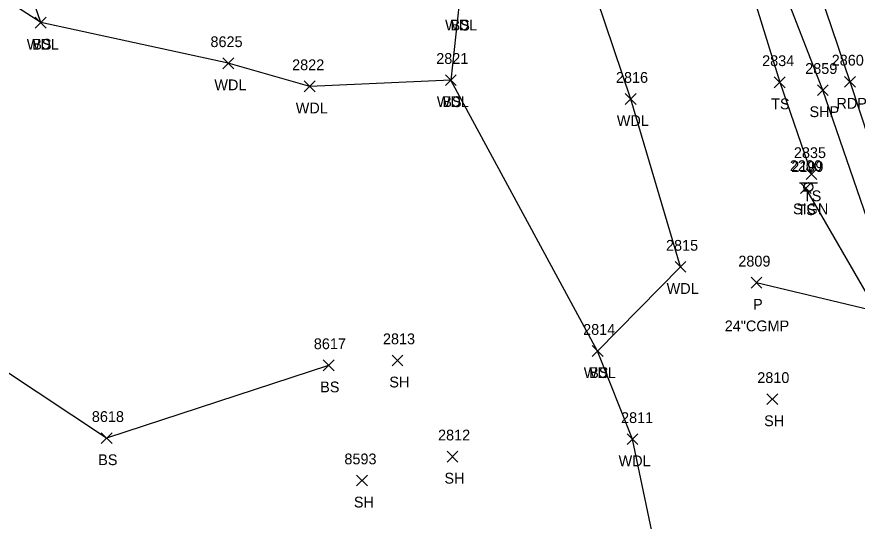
# Model space of a CAD drawing. Extents: x 1769141 to 1770911, y 735471 to 741449.
# Drawn here: x 1770438.1 to 1770593.8, y 737164.5 to 737257.9 of the extents above; entities that cross this region are included whole.
import ezdxf

# ---------------------------------------------------------------- set-up
doc = ezdxf.new("R2010")
doc.units = 0
for name, color, linetype in [('D_A', 7, 'Continuous'), ('D_C', 7, 'Continuous'), ('D_I', 7, 'Continuous'), ('D_TIC', 7, 'Continuous'), ('DCP', 7, 'Continuous'), ('L_A', 7, 'Continuous'), ('L_I', 7, 'Continuous'), ('L_TIC', 7, 'Continuous'), ('LAWA', 7, 'Continuous'), ('LELB', 7, 'Continuous'), ('P_A', 7, 'Continuous'), ('P_I', 7, 'Continuous'), ('P_TIC', 7, 'Continuous'), ('PET', 7, 'Continuous'), ('PSP', 7, 'Continuous'), ('S_A', 7, 'Continuous'), ('S_I', 7, 'Continuous'), ('SSGN', 7, 'Continuous')]:
    doc.layers.add(name, color=color, linetype=linetype)

msp = doc.modelspace()

# ---------------------------------------------------------------- linework, layer by layer
at = {"layer": 'D_TIC'}
for points in [[(1770574.14, 737207.64), (1770576.14, 737209.64)], [(1770576.14, 737207.64), (1770574.14, 737209.64)]]:
    msp.add_lwpolyline(points, dxfattribs=at)
at = {"layer": 'DCP'}
msp.add_lwpolyline([(1770644.72, 737192), (1770575.14, 737208.64)], dxfattribs=at)
at = {"layer": 'L_TIC'}
for points in [[(1770441.52, 737255.83), (1770443.52, 737257.83)], [(1770443.52, 737255.83), (1770441.52, 737257.83)], [(1770441.52, 737255.83), (1770443.52, 737257.83)], [(1770443.52, 737255.83), (1770441.52, 737257.83)], [(1770476.28, 737248.3), (1770478.28, 737250.3)], [(1770478.28, 737248.3), (1770476.28, 737250.3)], [(1770517.5, 737245.19), (1770519.5, 737247.19)], [(1770519.5, 737245.19), (1770517.5, 737247.19)], [(1770517.5, 737245.19), (1770519.5, 737247.19)], [(1770519.5, 737245.19), (1770517.5, 737247.19)], [(1770578.46, 737244.78), (1770580.46, 737246.78)], [(1770580.46, 737244.78), (1770578.46, 737246.78)], [(1770491.37, 737244.02), (1770493.37, 737246.02)], [(1770493.37, 737244.02), (1770491.37, 737246.02)], [(1770550.85, 737241.68), (1770552.85, 737243.68)], [(1770552.85, 737241.68), (1770550.85, 737243.68)], [(1770584.34, 737227.74), (1770586.34, 737229.74)], [(1770586.34, 737227.74), (1770584.34, 737229.74)], [(1770583.31, 737225.17), (1770585.31, 737227.17)], [(1770585.31, 737225.17), (1770583.31, 737227.17)], [(1770560.08, 737210.57), (1770562.08, 737212.57)], [(1770562.08, 737210.57), (1770560.08, 737212.57)], [(1770544.72, 737194.98), (1770546.72, 737196.98)], [(1770546.72, 737194.98), (1770544.72, 737196.98)], [(1770544.72, 737194.98), (1770546.72, 737196.98)], [(1770546.72, 737194.98), (1770544.72, 737196.98)], [(1770494.87, 737192.33), (1770496.87, 737194.33)], [(1770496.87, 737192.33), (1770494.87, 737194.33)], [(1770507.63, 737193.24), (1770509.63, 737195.24)], [(1770509.63, 737193.24), (1770507.63, 737195.24)], [(1770577.08, 737186.06), (1770579.08, 737188.06)], [(1770579.08, 737186.06), (1770577.08, 737188.06)], [(1770453.74, 737178.84), (1770455.74, 737180.84)], [(1770455.74, 737178.84), (1770453.74, 737180.84)], [(1770551.19, 737178.64), (1770553.19, 737180.64)], [(1770553.19, 737178.64), (1770551.19, 737180.64)], [(1770517.84, 737175.42), (1770519.84, 737177.42)], [(1770519.84, 737175.42), (1770517.84, 737177.42)], [(1770501.06, 737170.99), (1770503.06, 737172.99)], [(1770503.06, 737170.99), (1770501.06, 737172.99)]]:
    msp.add_lwpolyline(points, dxfattribs=at)
at = {"layer": 'LAWA'}
for points in [[(1770477.28, 737249.3), (1770442.52, 737256.83), (1770431.58, 737288.54), (1770419.85, 737311.1), (1770402.56, 737323.06), (1770401.41, 737329.18), (1770352.67, 737329.15), (1770342.67, 737370.75), (1770324.43, 737380.6), (1770311.01, 737383.45), (1770304.03, 737377.4)], [(1770556.77, 737077.48), (1770558.99, 737112.11), (1770557.29, 737155.26), (1770552.19, 737179.64), (1770545.72, 737195.98), (1770561.08, 737211.57), (1770551.85, 737242.68), (1770542.41, 737270.7), (1770522.48, 737283.52), (1770511.95, 737273.22), (1770520.04, 737260.38), (1770518.5, 737246.19), (1770492.37, 737245.02)], [(1770492.37, 737245.02), (1770477.28, 737249.3)]]:
    msp.add_lwpolyline(points, dxfattribs=at)
at = {"layer": 'LELB'}
for points in [[(1770442.52, 737256.83), (1770427.8, 737266.38), (1770411.05, 737303.82), (1770398.89, 737320), (1770340.56, 737324.79), (1770327.26, 737365.48), (1770312.01, 737369.68)], [(1770495.87, 737193.33), (1770454.74, 737179.84), (1770416.11, 737205.39), (1770393.02, 737224.54), (1770348.2, 737243.89), (1770331.54, 737327.74)], [(1770476.75, 737306.62), (1770504.77, 737311.25), (1770541.46, 737319.41), (1770547.81, 737317.17), (1770555.16, 737299.81), (1770565.73, 737273.08), (1770572.67, 737267.81), (1770579.46, 737245.78), (1770585.34, 737228.74)], [(1770545.72, 737195.98), (1770518.5, 737246.19)], [(1770527.48, 736899.16), (1770538.39, 736913.83), (1770566.54, 736966.13), (1770583.87, 736999.5), (1770597.78, 737030.52), (1770603.74, 737066.69), (1770606.99, 737105.21), (1770606.27, 737141.96), (1770602.75, 737177.46), (1770597.09, 737204.08), (1770584.31, 737226.17)]]:
    msp.add_lwpolyline(points, dxfattribs=at)
at = {"layer": 'P_TIC'}
for points in [[(1770591.49, 737244.88), (1770593.49, 737246.88)], [(1770593.49, 737244.88), (1770591.49, 737246.88)], [(1770586.45, 737243.33), (1770588.45, 737245.33)], [(1770588.45, 737243.33), (1770586.45, 737245.33)]]:
    msp.add_lwpolyline(points, dxfattribs=at)
at = {"layer": 'PET'}
msp.add_lwpolyline([(1770273.03, 736558.89), (1770311.79, 736611.42), (1770334.28, 736642.03), (1770362.15, 736677.39), (1770395.21, 736718.71), (1770421.36, 736750.44), (1770447.16, 736781.61), (1770463.21, 736800.13), (1770491.51, 736834.01), (1770534.74, 736889.69), (1770564.34, 736930.52), (1770585.98, 736965.52), (1770596.03, 736985.79), (1770612.4, 737032.33), (1770618.9, 737068.16), (1770621.16, 737108.89), (1770618.7, 737143.12), (1770611.8, 737180.69), (1770603.3, 737213.06), (1770592.49, 737245.88), (1770581.45, 737278.47)], dxfattribs=at)
at = {"layer": 'PSP'}
msp.add_lwpolyline([(1770309.31, 736612.5), (1770333.17, 736643.27), (1770360.37, 736678.09), (1770362.33, 736680.6), (1770393.29, 736720.83), (1770418.7, 736752.62), (1770444.15, 736783.41), (1770460.87, 736802.48), (1770489.6, 736835.53), (1770496.1, 736844.03), (1770495.66, 736846.23), (1770525.96, 736887.57), (1770531.67, 736892.21), (1770561.2, 736933.71), (1770581.74, 736967.46), (1770597.36, 737001.44), (1770607.31, 737032.41), (1770614.05, 737069.49), (1770616.45, 737108.68), (1770613.94, 737142.23), (1770607.29, 737180.12), (1770598.89, 737211.18), (1770587.45, 737244.33), (1770575.08, 737276.15)], dxfattribs=at)
at = {"layer": 'SSGN'}
for p, q in [((1770583.13, 737227.18), (1770586.47, 737227.18)), ((1770584.78, 737226.35), (1770584.78, 737226.35))]:
    msp.add_line(p, q, dxfattribs=at)
msp.add_circle((1770584.78, 737226.35), 0.833, dxfattribs=at)

# ---------------------------------------------------------------- texts
at = {"layer": 'D_A'}
msp.add_text('P', height=2, dxfattribs=at).set_placement((1770574.52, 737203.64))
at = {"layer": 'D_C'}
msp.add_text('24"CGMP', height=2, dxfattribs=at).set_placement((1770569.27, 737199.64))
at = {"layer": 'D_I'}
msp.add_text('2809', height=2, dxfattribs=at).set_placement((1770571.79, 737211.64))
at = {"layer": 'L_A'}
for s, p in [('WDL', (1770517.45, 737255.38)), ('BS', (1770518.48, 737255.38)), ('WDL', (1770439.93, 737251.83)), ('BS', (1770440.96, 737251.83)), ('WDL', (1770474.7, 737244.3)), ('WDL', (1770515.92, 737241.19)), ('BS', (1770516.94, 737241.19)), ('TS', (1770577.87, 737240.78)), ('WDL', (1770489.78, 737240.02)), ('WDL', (1770549.27, 737237.68)), ('TS', (1770583.75, 737223.74)), ('TS', (1770582.72, 737221.17)), ('WDL', (1770558.5, 737206.57)), ('WDL', (1770543.14, 737190.98)), ('BS', (1770544.16, 737190.98)), ('SH', (1770507.12, 737189.24)), ('BS', (1770494.31, 737188.33)), ('SH', (1770576.57, 737182.06)), ('BS', (1770453.18, 737174.84)), ('WDL', (1770549.6, 737174.64)), ('SH', (1770517.33, 737171.42)), ('SH', (1770500.55, 737166.99))]:
    msp.add_text(s, height=2, dxfattribs=at).set_placement(p)
at = {"layer": 'L_I'}
for s, p in [('8625', (1770473.98, 737252.3)), ('2822', (1770489.11, 737248.02)), ('2821', (1770515.81, 737249.19)), ('2821', (1770515.81, 737249.19)), ('2834', (1770576.2, 737248.78)), ('2816', (1770549.11, 737245.68)), ('2835', (1770582.08, 737231.74)), ('2199', (1770581.61, 737229.17)), ('2815', (1770558.39, 737214.57)), ('2814', (1770543.03, 737198.98)), ('2814', (1770543.03, 737198.98)), ('2813', (1770505.94, 737197.24)), ('8617', (1770493.13, 737196.33)), ('2810', (1770575.3, 737190.06)), ('8618', (1770452, 737182.84)), ('2811', (1770550.06, 737182.64)), ('2812', (1770516.15, 737179.42)), ('8593', (1770498.8, 737174.99))]:
    msp.add_text(s, height=2, dxfattribs=at).set_placement(p)
at = {"layer": 'P_A'}
for s, p in [('RDP', (1770589.97, 737240.88)), ('SHP', (1770584.98, 737239.33))]:
    msp.add_text(s, height=2, dxfattribs=at).set_placement(p)
at = {"layer": 'P_I'}
for s, p in [('2860', (1770589.09, 737248.88)), ('2859', (1770584.18, 737247.33))]:
    msp.add_text(s, height=2, dxfattribs=at).set_placement(p)
at = {"layer": 'S_A'}
msp.add_text('SIGN', height=2, dxfattribs=at).set_placement((1770581.92, 737221.33))
at = {"layer": 'S_I'}
msp.add_text('2200', height=2, dxfattribs=at).set_placement((1770581.34, 737229.33))

doc.saveas('drawing.dxf')
